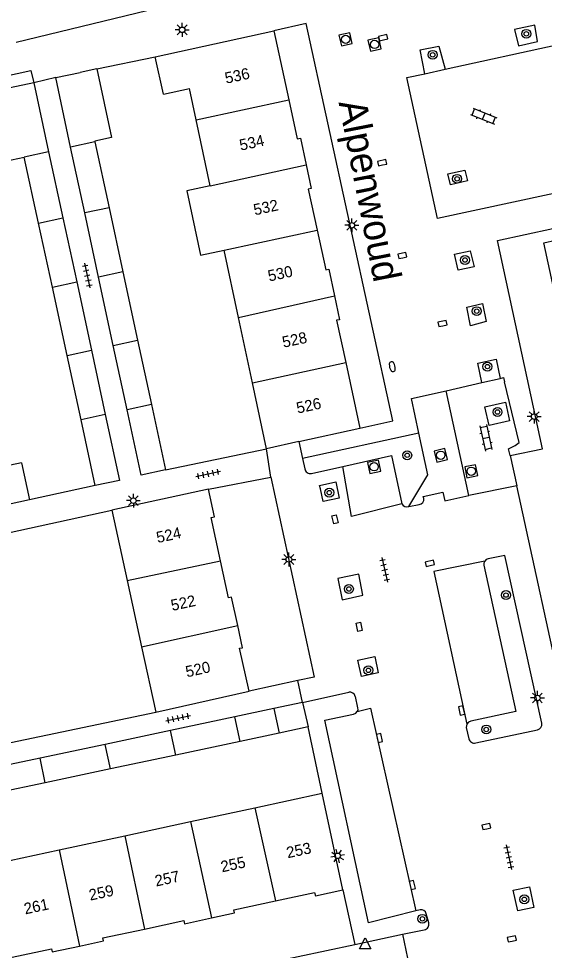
# Model space of a CAD drawing. Extents: x 132994 to 136000, y 393499 to 395512.
# Drawn here: x 134733.7 to 134780.7, y 394169.4 to 394252.9 of the extents above; entities that cross this region are included whole.
import ezdxf

# ---------------------------------------------------------------- set-up
doc = ezdxf.new("R2010")
doc.units = 0
for name, color, linetype in [('gg-afsc-erfafscheiding', 7, 'Continuous'), ('gg-afsc-muur', 7, 'Continuous'), ('gg-anno-huisnummerreeks BGT', 7, 'Continuous'), ('gg-anno-openbare ruimte label', 7, 'Continuous'), ('gg-bbg-bijgebouw', 7, 'Continuous'), ('gg-bbg-gedigitaliseerde bebouwing', 7, 'Continuous'), ('gg-bbg-gedigitaliseerde bijgebouw', 7, 'Continuous'), ('gg-bbg-hoofdgebouw', 7, 'Continuous'), ('gg-bbg-luifel en loopbrug', 7, 'Continuous'), ('gg-bbg-tussenscheiding', 7, 'Continuous'), ('gg-knt-verharding', 7, 'Continuous'), ('gg-knt-verharding nz', 7, 'Continuous'), ('gt-grn-weggrens', 7, 'Continuous'), ('gt-symb-boom', 7, 'Continuous'), ('gt-symb-brandkraan', 7, 'Continuous'), ('gt-symb-klinker verharding', 7, 'Continuous'), ('gt-symb-kolk', 7, 'Continuous'), ('gt-symb-kolk center center', 7, 'Continuous'), ('gt-symb-lichtmast', 7, 'Continuous'), ('gt-symb-rioolschacht', 7, 'Continuous'), ('gt-symb-tegel verharding', 7, 'Continuous'), ('gt-symb-waterafsluiter', 7, 'Continuous')]:
    doc.layers.add(name, color=color, linetype=linetype)

# ---------------------------------------------------------------- blocks, each defined once
blk = doc.blocks.new('gt0-BOOM')
at = {"layer": 'gt-symb-boom'}
for radius in [0.4, 0.2]:
    blk.add_circle((0, 0), radius, dxfattribs=at)
blk = doc.blocks.new('gt0-RS')
at = {"layer": 'gt-symb-rioolschacht'}
blk.add_lwpolyline([(-0.5, -0.5), (0.5, -0.5), (0.5, 0.5), (-0.5, 0.5)], close=True, dxfattribs=at)
blk.add_circle((0, 0), 0.375, dxfattribs=at)
blk = doc.blocks.new('gt0-KOLK')
at = {"layer": 'gt-symb-kolk'}
blk.add_lwpolyline([(0, 0), (0.375, 0), (0.375, 0.4), (-0.375, 0.4), (-0.375, 0), (0, 0)], dxfattribs=at)
blk = doc.blocks.new('gt0-LMAST')
at = {"layer": 'gt-symb-lichtmast'}
for p, q in [((-0.182, 0.173), (-0.447, 0.438)), ((-0.005, 0.246), (-0.005, 0.621)), ((0.172, 0.173), (0.437, 0.438)), ((-0.255, -0.004), (-0.63, -0.004)), ((-0.182, -0.181), (-0.447, -0.446)), ((-0.005, -0.254), (-0.005, -0.629)), ((0.437, -0.446), (0.172, -0.181)), ((0.245, -0.004), (0.62, -0.004))]:
    blk.add_line(p, q, dxfattribs=at)
blk.add_circle((-0.005, -0.004), 0.25, dxfattribs=at)
blk = doc.blocks.new('gt0-KL1')
at = {"layer": 'gt-symb-klinker verharding'}
for p, q in [((-1.15, 0.3), (1.15, 0.3)), ((-1, -0.3), (-1, 0.3)), ((-0.5, 0.3), (-0.5, 0.45)), ((0, -0.3), (0, 0.3)), ((0.5, 0.3), (0.5, 0.45)), ((1, -0.3), (1, 0.3)), ((-1.15, -0.3), (1.15, -0.3)), ((-0.5, -0.45), (-0.5, -0.3)), ((0.5, -0.45), (0.5, -0.3))]:
    blk.add_line(p, q, dxfattribs=at)
blk = doc.blocks.new('gt0-BR')
at = {"layer": 'gt-symb-brandkraan'}
for centre, radius, start, end in [((-0.244, 0), 0.206, 107.56694, 252.43307), ((0.599, -2.664), 3, 106.89205, 107.56694), ((0, -0.691), 0.938, 73.10799, 106.89205), ((-0.599, -2.664), 3, 72.43309, 73.10799), ((0.244, 0), 0.206, 287.56695, 72.43309), ((0.599, 2.664), 3, 252.43307, 253.10797), ((0, 0.691), 0.938, 253.10797, 286.89206), ((-0.599, 2.664), 3, 286.89206, 287.56695)]:
    blk.add_arc(centre, radius, start, end, dxfattribs=at)
blk = doc.blocks.new('gt0-TEG1')
at = {"layer": 'gt-symb-tegel verharding'}
for p, q in [((-1.125, 0), (1.125, 0)), ((-0.9, -0.25), (-0.9, 0.25)), ((-0.45, -0.25), (-0.45, 0.25)), ((0, -0.25), (0, 0.25)), ((0.45, -0.25), (0.45, 0.25)), ((0.9, -0.25), (0.9, 0.25))]:
    blk.add_line(p, q, dxfattribs=at)
blk = doc.blocks.new('gt0-KOLKCC')
at = {"layer": 'gt-symb-kolk center center'}
blk.add_lwpolyline([(-0.375, 0.2), (0.375, 0.2), (0.375, -0.2), (-0.375, -0.2)], close=True, dxfattribs=at)
blk = doc.blocks.new('gt0-WAFSL')
at = {"layer": 'gt-symb-waterafsluiter'}
for p, q in [((-0.5, -0.333), (0, 0.667)), ((0, 0.667), (0.5, -0.333)), ((0.5, -0.333), (-0.5, -0.333))]:
    blk.add_line(p, q, dxfattribs=at)

msp = doc.modelspace()

# ---------------------------------------------------------------- linework, layer by layer
at = {"layer": 'gg-afsc-erfafscheiding'}
msp.add_line((134762.72, 394174.86), (134763.767, 394169.964), dxfattribs=at)
at = {"layer": 'gg-afsc-muur'}
for p, q in [((134740.671, 394248.368), (134745.91, 394249.46)), ((134746.83, 394212.48), (134755.88, 394214.36)), ((134740.54, 394211.05), (134734.66, 394209.78)), ((134729.07, 394206.04), (134742.03, 394208.84)), ((134732.97, 394188.05), (134745.96, 394190.78)), ((134760.87, 394183.51), (134759.59, 394189.44))]:
    msp.add_line(p, q, dxfattribs=at)
at = {"layer": 'gg-bbg-bijgebouw'}
for p, q in [((134737, 394247.58), (134739.18, 394248.05)), ((134740.671, 394248.368), (134739.18, 394248.05)), ((134735.04, 394247.11), (134731.138, 394246.282)), ((134735.04, 394247.11), (134736.37, 394240.938)), ((134738.337, 394241.364), (134737, 394247.58)), ((134740.505, 394241.889), (134740.517, 394241.835)), ((134739.607, 394235.464), (134738.337, 394241.364)), ((134740.517, 394241.835), (134741.785, 394235.937)), ((134735.465, 394234.566), (134734.192, 394240.465)), ((134736.37, 394240.938), (134737.642, 394235.038)), ((134740.845, 394229.711), (134739.607, 394235.464)), ((134741.785, 394235.937), (134743.023, 394230.182)), ((134736.707, 394228.814), (134735.465, 394234.566)), ((134737.642, 394235.038), (134738.881, 394229.286)), ((134742.16, 394223.599), (134740.845, 394229.711)), ((134743.023, 394230.182), (134744.333, 394224.088)), ((134738.024, 394222.71), (134736.707, 394228.814)), ((134738.881, 394229.286), (134740.199, 394223.172)), ((134743.4, 394217.834), (134742.16, 394223.599)), ((134744.333, 394224.088), (134745.577, 394218.305)), ((134739.27, 394216.934), (134738.024, 394222.71)), ((134740.199, 394223.172), (134741.441, 394217.408)), ((134745.577, 394218.305), (134746.83, 394212.48)), ((134740.54, 394211.05), (134739.27, 394216.934)), ((134756.54, 394191.097), (134753.048, 394190.355)), ((134753.048, 394190.355), (134747.291, 394189.132)), ((134747.291, 394189.132), (134741.425, 394187.887)), ((134741.425, 394187.887), (134735.596, 394186.648)), ((134735.596, 394186.648), (134729.613, 394185.378))]:
    msp.add_line(p, q, dxfattribs=at)
for points in [[(134740.671, 394248.368), (134741.993, 394242.208), (134740.505, 394241.889)], [(134746.83, 394212.48), (134744.66, 394211.98), (134743.4, 394217.834)], [(134741.441, 394217.408), (134742.71, 394211.52), (134740.54, 394211.05)]]:
    msp.add_lwpolyline(points, dxfattribs=at)
at = {"layer": 'gg-bbg-gedigitaliseerde bebouwing'}
for p, q in [((134745.167, 394253.553), (134733.45, 394250.73)), ((134746.64, 394246.11), (134748.975, 394246.618)), ((134749.58, 394243.792), (134748.975, 394246.618)), ((134750.841, 394237.902), (134749.58, 394243.792)), ((134753.363, 394226.118), (134752.075, 394232.137)), ((134754.617, 394220.26), (134753.363, 394226.118)), ((134755.88, 394214.36), (134754.617, 394220.26)), ((134733.94, 394213.1), (134731.944, 394212.667)), ((134754.833, 394182.209), (134760.87, 394183.51)), ((134749.066, 394180.965), (134754.833, 394182.209)), ((134743.178, 394179.696), (134749.066, 394180.965)), ((134737.325, 394178.435), (134743.178, 394179.696)), ((134731.355, 394177.148), (134737.325, 394178.435))]:
    msp.add_line(p, q, dxfattribs=at)
msp.add_lwpolyline([(134750.841, 394237.902), (134748.739, 394237.452), (134749.973, 394231.687), (134752.075, 394232.137)], dxfattribs=at)
at = {"layer": 'gg-bbg-gedigitaliseerde bijgebouw'}
for p, q in [((134756.54, 394191.097), (134757.009, 394188.892)), ((134757.009, 394188.892), (134753.516, 394188.15)), ((134753.516, 394188.15), (134747.76, 394186.927)), ((134747.76, 394186.927), (134741.893, 394185.681)), ((134741.893, 394185.681), (134736.064, 394184.443)), ((134736.064, 394184.443), (134730.081, 394183.173))]:
    msp.add_line(p, q, dxfattribs=at)
msp.add_lwpolyline([(134731.138, 394246.282), (134732.472, 394240.094), (134734.192, 394240.465)], dxfattribs=at)
at = {"layer": 'gg-bbg-hoofdgebouw'}
for p, q in [((134745.91, 394249.46), (134756.52, 394251.77)), ((134756.52, 394251.77), (134757.865, 394245.582)), ((134746.64, 394246.11), (134745.91, 394249.46)), ((134762.967, 394222.065), (134764.23, 394216.2)), ((134758.773, 394214.997), (134764.23, 394216.2)), ((134758.773, 394214.997), (134755.88, 394214.36)), ((134733.94, 394213.1), (134734.66, 394209.78)), ((134750.67, 394210.73), (134742.03, 394208.84)), ((134734.66, 394209.78), (134723.9, 394207.46)), ((134742.03, 394208.84), (134743.396, 394202.564)), ((134743.396, 394202.564), (134744.69, 394196.616)), ((134744.69, 394196.616), (134745.96, 394190.78)), ((134745.96, 394190.78), (134754.31, 394192.64)), ((134762.72, 394174.86), (134760.87, 394183.51))]:
    msp.add_line(p, q, dxfattribs=at)
for points in [[(134757.865, 394245.582), (134758.62, 394242.11), (134758.91, 394242.17), (134759.428, 394239.766)], [(134759.428, 394239.766), (134759.88, 394237.67), (134759.6, 394237.6), (134760.397, 394233.935)], [(134760.397, 394233.935), (134761.17, 394230.38), (134761.44, 394230.44), (134761.957, 394228.051)], [(134782.019, 394226.727), (134780.71, 394232.79), (134781.745, 394233.017)], [(134761.957, 394228.051), (134762.42, 394225.91), (134762.15, 394225.86), (134762.967, 394222.065)], [(134751.75, 394204.327), (134750.92, 394208.2), (134751.21, 394208.27), (134750.67, 394210.73)], [(134753.299, 394198.513), (134752.74, 394201.07), (134752.46, 394201.01), (134751.75, 394204.327)], [(134754.31, 394192.64), (134753.46, 394196.49), (134753.73, 394196.54), (134753.299, 394198.513)], [(134756.681, 394173.869), (134760.18, 394174.62), (134760.26, 394174.33), (134762.72, 394174.86)], [(134750.954, 394172.345), (134753.02, 394172.79), (134752.96, 394173.07), (134756.681, 394173.869)], [(134744.961, 394171.351), (134748.46, 394172.1), (134748.52, 394171.82), (134750.954, 394172.345)], [(134739.131, 394169.821), (134741.28, 394170.28), (134741.22, 394170.55), (134744.961, 394171.351)], [(134733.114, 394168.83), (134736.64, 394169.58), (134736.69, 394169.3), (134739.131, 394169.821)]]:
    msp.add_lwpolyline(points, dxfattribs=at)
at = {"layer": 'gg-bbg-luifel en loopbrug'}
for p, q in [((134759.1, 394191.64), (134756.54, 394191.097)), ((134759.1, 394191.64), (134759.59, 394189.44)), ((134759.59, 394189.44), (134757.009, 394188.892))]:
    msp.add_line(p, q, dxfattribs=at)
at = {"layer": 'gg-bbg-tussenscheiding'}
for p, q in [((134749.58, 394243.792), (134757.865, 394245.582)), ((134740.517, 394241.835), (134738.337, 394241.364)), ((134736.37, 394240.938), (134734.192, 394240.465)), ((134750.841, 394237.902), (134759.428, 394239.766)), ((134741.785, 394235.937), (134739.607, 394235.464)), ((134735.465, 394234.566), (134737.642, 394235.038)), ((134752.075, 394232.137), (134760.397, 394233.935)), ((134743.023, 394230.182), (134740.845, 394229.711)), ((134736.707, 394228.814), (134738.881, 394229.286)), ((134753.363, 394226.118), (134761.957, 394228.051)), ((134742.16, 394223.599), (134744.333, 394224.088)), ((134738.024, 394222.71), (134740.199, 394223.172)), ((134754.617, 394220.26), (134762.967, 394222.065)), ((134745.577, 394218.305), (134743.4, 394217.834)), ((134741.441, 394217.408), (134739.27, 394216.934)), ((134743.396, 394202.564), (134751.75, 394204.327)), ((134744.69, 394196.616), (134753.299, 394198.513)), ((134753.516, 394188.15), (134753.048, 394190.355)), ((134747.76, 394186.927), (134747.291, 394189.132)), ((134741.893, 394185.681), (134741.425, 394187.887)), ((134736.064, 394184.443), (134735.596, 394186.648)), ((134754.833, 394182.209), (134756.681, 394173.869)), ((134749.066, 394180.965), (134750.954, 394172.345)), ((134743.178, 394179.696), (134744.961, 394171.351)), ((134737.325, 394178.435), (134739.131, 394169.821))]:
    msp.add_line(p, q, dxfattribs=at)
at = {"layer": 'gg-knt-verharding'}
for p, q in [((134771.875, 394248.331), (134781.994, 394250.541)), ((134770.033, 394247.928), (134771.875, 394248.331)), ((134771.957, 394219.553), (134775.161, 394220.283)), ((134775.161, 394220.283), (134776.801, 394220.656)), ((134773.986, 394210.161), (134771.957, 394219.553)), ((134769.521, 394215.739), (134759.11, 394213.475)), ((134758.773, 394214.997), (134759.11, 394213.475)), ((134762.701, 394212.777), (134767.076, 394213.756)), ((134767.076, 394213.756), (134768, 394209.417)), ((134777.68, 394213.74), (134778.271, 394211.03)), ((134759.11, 394213.475), (134759.31, 394212.57)), ((134759.899, 394212.15), (134762.701, 394212.777)), ((134750.67, 394210.73), (134756.27, 394211.81)), ((134778.271, 394211.03), (134773.986, 394210.161)), ((134782.91, 394189.76), (134778.271, 394211.03)), ((134758.677, 394193.591), (134754.31, 394192.64)), ((134759.1, 394191.64), (134763.23, 394192.57)), ((134774.6, 394188.01), (134780.12, 394189.19)), ((134769.62, 394173.08), (134769.24, 394172.983)), ((134770.399, 394171.899), (134770.18, 394172.717)), ((134768.059, 394170.877), (134770, 394171.29)), ((134763.767, 394169.964), (134768.059, 394170.877))]:
    msp.add_line(p, q, dxfattribs=at)
for points in [[(134764.23, 394216.2), (134767.18, 394216.84), (134759.43, 394252.42), (134756.52, 394251.77)], [(134778.078, 394251.889), (134778.435, 394250.442), (134780.135, 394250.818), (134779.899, 394252.275), (134778.078, 394251.889)], [(134770.033, 394247.928), (134769.643, 394250.086), (134771.304, 394250.392), (134771.875, 394248.331)], [(134730.111, 394247.205), (134734.78, 394248.22), (134735.04, 394247.11)], [(134784.798, 394237.889), (134771.168, 394234.96), (134768.447, 394247.582), (134770.033, 394247.928)], [(134772.116, 394238.982), (134773.632, 394239.312), (134773.861, 394238.35), (134772.345, 394237.995), (134772.116, 394238.982)], [(134777.68, 394213.74), (134780.59, 394214.34), (134776.56, 394233.01), (134781.511, 394234.087)], [(134772.712, 394231.79), (134774.103, 394232.069), (134774.478, 394230.656), (134773.027, 394230.332), (134772.712, 394231.79)], [(134773.804, 394227.041), (134775.21, 394227.364), (134775.526, 394225.755), (134774.148, 394225.353), (134773.804, 394227.041)], [(134775.161, 394220.283), (134774.78, 394222.018), (134776.431, 394222.364), (134776.801, 394220.656)], [(134776.801, 394220.656), (134777.104, 394220.725), (134777.193, 394220.353)], [(134777.68, 394213.74), (134777.55, 394214.335), (134778.121, 394214.647), (134778.496, 394214.904), (134777.193, 394220.353)], [(134769.521, 394215.739), (134768.861, 394218.848), (134771.957, 394219.553)], [(134775.433, 394218.099), (134777.261, 394218.528), (134777.624, 394216.846), (134775.808, 394216.45), (134775.433, 394218.099)], [(134768.609, 394209.176), (134770.311, 394212.022), (134769.521, 394215.739)], [(134756.27, 394211.81), (134760.14, 394193.91), (134758.677, 394193.591)], [(134760.694, 394210.764), (134760.627, 394211.056), (134762.083, 394211.394), (134762.385, 394209.936), (134760.954, 394209.63), (134760.694, 394210.764)], [(134780.52, 394189.77), (134777.21, 394204.81), (134775.73, 394204.51), (134775.547, 394204.436), (134775.405, 394204.298)], [(134775.405, 394204.298), (134775.326, 394204.117), (134775.32, 394203.92), (134778.2, 394190.83), (134774.18, 394189.97), (134773.967, 394189.865), (134773.814, 394189.683)], [(134762.634, 394200.824), (134764.494, 394201.234), (134764.125, 394203.114), (134762.25, 394202.738), (134762.634, 394200.824)], [(134765.882, 394194.3), (134764.378, 394193.972), (134764.055, 394195.427), (134765.578, 394195.764), (134765.882, 394194.3)], [(134763.82, 394192.17), (134764.029, 394191.15), (134764.04, 394190.99), (134763.996, 394190.836)], [(134769.24, 394172.983), (134765.01, 394171.9), (134761.09, 394190.04), (134763.66, 394190.59), (134763.858, 394190.672), (134763.996, 394190.836)], [(134773.814, 394189.683), (134773.75, 394189.38), (134773.999, 394188.39)], [(134779.406, 394175.136), (134779.813, 394173.27), (134778.369, 394172.979), (134777.944, 394174.823), (134779.406, 394175.136)], [(134747.54, 394159.53), (134746.02, 394166.19), (134763.767, 394169.964)]]:
    msp.add_lwpolyline(points, dxfattribs=at)
for centre, radius, start, end in [((134759.799, 394212.632), 0.493, 187.27363, 281.74309), ((134768.436, 394209.629), 0.485, 205.92556, 290.89399), ((134763.301, 394192.04), 0.534, 14.04127, 97.68685), ((134780.024, 394189.684), 0.504, 281.02685, 9.78857), ((134774.486, 394188.496), 0.499, 192.22344, 283.1679), ((134769.699, 394172.588), 0.498, 14.99006, 99.10618), ((134769.942, 394171.763), 0.476, 276.94941, 16.58717)]:
    msp.add_arc(centre, radius, start, end, dxfattribs=at)
at = {"layer": 'gg-knt-verharding nz'}
for points in [[(134768, 394209.417), (134763.495, 394208.273), (134762.701, 394212.777)], [(134775.405, 394204.298), (134770.859, 394203.366), (134773.814, 394189.683)], [(134763.996, 394190.836), (134765.181, 394191.123), (134769.24, 394172.983)]]:
    msp.add_lwpolyline(points, dxfattribs=at)
at = {"layer": 'gt-grn-weggrens'}
for p, q in [((134737, 394247.58), (134735.04, 394247.11)), ((134756.27, 394211.81), (134755.88, 394214.36)), ((134759.1, 394191.64), (134758.677, 394193.591)), ((134768.059, 394170.877), (134768.51, 394168.75))]:
    msp.add_line(p, q, dxfattribs=at)
msp.add_lwpolyline([(134768.609, 394209.176), (134769.53, 394209.37), (134769.715, 394209.424), (134769.862, 394209.547), (134769.947, 394209.72), (134769.956, 394209.912), (134769.899, 394210.07), (134771.65, 394210.46), (134771.824, 394209.679), (134773.986, 394210.161)], dxfattribs=at)

# ---------------------------------------------------------------- block references
at = {"layer": 'gt-symb-boom'}
for p in [(134779.139, 394251.506), (134770.751, 394249.625), (134772.936, 394238.524), (134773.646, 394231.253), (134774.695, 394226.674), (134775.652, 394221.709), (134776.555, 394217.64), (134761.492, 394210.423), (134763.248, 394201.799), (134777.318, 394201.25), (134764.998, 394194.516), (134775.547, 394189.218), (134778.952, 394174.005), (134769.829, 394172.264)]:
    msp.add_blockref('gt0-BOOM', p, dxfattribs=at)
at = {"layer": 'gt-symb-boom', "rotation": -78.11724113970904}
msp.add_blockref('gt0-BOOM', (134768.47, 394213.77), dxfattribs=at)
at = {"layer": 'gt-symb-brandkraan', "rotation": -75.64421500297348}
msp.add_blockref('gt0-BR', (134767.134, 394221.704), dxfattribs=at)
at = {"layer": 'gt-symb-klinker verharding'}
for p, rotation in [((134775.321, 394244.129), -22.077941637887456), ((134775.517, 394215.338), -77.76928166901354)]:
    msp.add_blockref('gt0-KL1', p, dxfattribs=dict(at, rotation=rotation))
at = {"layer": 'gt-symb-kolk'}
for p, rotation in [((134766.36, 394250.963), 12.298855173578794), ((134766.268, 394239.767), 12.298855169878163), ((134768.08, 394231.457), 12.298855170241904), ((134771.669, 394225.365), 12.298855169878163), ((134770.538, 394203.898), 12.298855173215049), ((134773.537, 394190.955), 101.95064726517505), ((134765.789, 394188.407), -77.40904938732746), ((134775.593, 394180.332), 12.298855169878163), ((134768.733, 394175.247), -77.35314650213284), ((134777.873, 394170.277), 12.298855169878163)]:
    msp.add_blockref('gt0-KOLK', p, dxfattribs=dict(at, rotation=rotation))
at = {"layer": 'gt-symb-kolk center center'}
for p, rotation in [((134761.998, 394208.029), -77.14208085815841), ((134764.162, 394198.41), -78.19155317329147)]:
    msp.add_blockref('gt0-KOLKCC', p, dxfattribs=dict(at, rotation=rotation))
at = {"layer": 'gt-symb-lichtmast'}
for p in [(134748.322, 394251.869), (134763.518, 394234.363), (134779.845, 394217.233), (134743.957, 394209.71), (134757.882, 394204.449), (134780.126, 394192.045)]:
    msp.add_blockref('gt0-LMAST', p, dxfattribs=at)
at = {"layer": 'gt-symb-lichtmast', "rotation": -167.93725397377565}
msp.add_blockref('gt0-LMAST', (134762.234, 394177.896), dxfattribs=at)
at = {"layer": 'gt-symb-rioolschacht'}
for p, rotation in [((134762.957, 394251.011), -77.70114483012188), ((134765.553, 394250.555), -77.70114483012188), ((134771.477, 394213.77), -76.40843956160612), ((134765.506, 394212.741), 11.95064727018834), ((134774.202, 394212.337), -78.75747429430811)]:
    msp.add_blockref('gt0-RS', p, dxfattribs=dict(at, rotation=rotation))
at = {"layer": 'gt-symb-tegel verharding'}
for p, rotation in [((134739.827, 394229.871), -77.81315978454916), ((134750.655, 394212.097), 12.242859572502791), ((134766.449, 394203.514), -77.40904938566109), ((134747.96, 394190.228), 12.242859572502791), ((134777.57, 394177.783), -77.40904938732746)]:
    msp.add_blockref('gt0-TEG1', p, dxfattribs=dict(at, rotation=rotation))
at = {"layer": 'gt-symb-waterafsluiter'}
msp.add_blockref('gt0-WAFSL', (134764.702, 394169.897), dxfattribs=at)

# ---------------------------------------------------------------- texts
at = {"layer": 'gg-anno-huisnummerreeks BGT'}
for s, rotation, p in [('536', 12.2, (134752.263, 394247.035)), ('534', 12.2, (134753.567, 394241.037)), ('532', 12.2, (134754.826, 394235.246)), ('530', 12.2, (134756.114, 394229.321)), ('528', 12.1, (134757.396, 394223.396)), ('526', 12.2, (134758.666, 394217.498)), ('524', 12.1, (134746.129, 394205.906)), ('522', 12.1, (134747.429, 394199.829)), ('520', 12.5, (134748.747, 394193.88)), ('253', 12.1, (134757.774, 394177.684)), ('255', 12.1, (134751.891, 394176.421)), ('257', 12.1, (134745.991, 394175.151)), ('259', 12.1, (134740.091, 394173.888)), ('261', 12, (134734.273, 394172.655))]:
    msp.add_text(s, height=1, rotation=rotation, dxfattribs=at).set_placement(p)
at = {"layer": 'gg-anno-openbare ruimte label'}
msp.add_text('Alpenwoud', height=2.5, rotation=281.1, dxfattribs=at).set_placement((134762.317, 394245.37))

doc.saveas('drawing.dxf')
